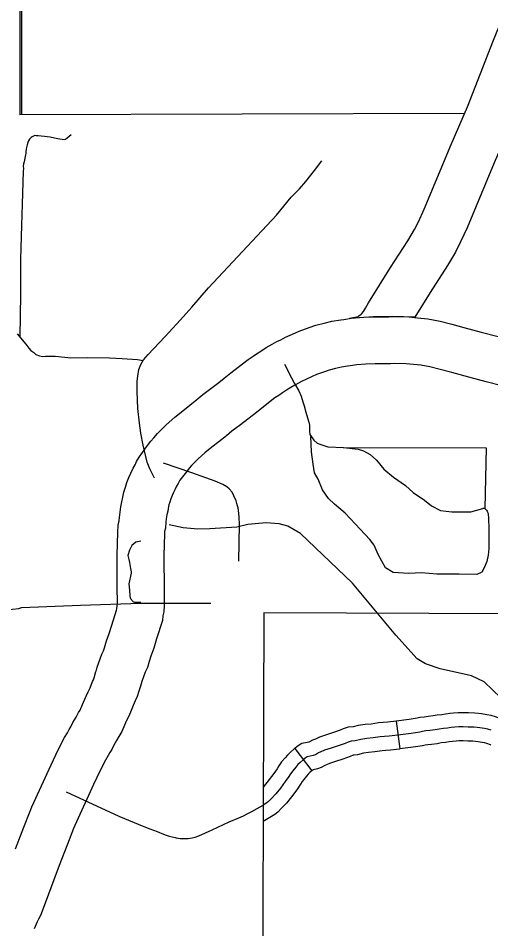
# Model space of a CAD drawing. Extents: x 1377389 to 1380723, y 1168351 to 1170484.
# Drawn here: x 1378790.3 to 1378840.8, y 1169089.4 to 1169186.6 of the extents above; entities that cross this region are included whole.
import ezdxf

# ---------------------------------------------------------------- set-up
doc = ezdxf.new("R2010")
doc.units = 0
doc.layers.add('B_Fill', color=7, linetype='Continuous')

msp = doc.modelspace()

# ---------------------------------------------------------------- linework, layer by layer
at = {"layer": 'B_Fill'}
for p, q in [((1378830.717, 1169111.539), (1378831.103, 1169108.564)), ((1378819.88, 1169108.628), (1378821.703, 1169106.246))]:
    msp.add_line(p, q, dxfattribs=at)
for points in [[(1378790.523, 1169202.663), (1378790.499, 1169176.354), (1378838.006, 1169176.473)], [(1378790.72, 1169202.663), (1378790.72, 1169202.662), (1378790.672, 1169176.354)], [(1378790.72, 1169202.663), (1378790.72, 1169202.662), (1378790.672, 1169176.354)], [(1378825.715, 1169154.556), (1378826.113, 1169154.651), (1378826.644, 1169154.777), (1378826.722, 1169154.831), (1378826.973, 1169155.014), (1378827.035, 1169155.086), (1378827.224, 1169155.308), (1378827.43, 1169155.656), (1378827.758, 1169156.211), (1378830.117, 1169160), (1378831.939, 1169162.862), (1378832.671, 1169164.06), (1378833.077, 1169164.889), (1378833.694, 1169166.237), (1378836.572, 1169173.135), (1378838.329, 1169177.178), (1378841.109, 1169184.291), (1378844.186, 1169191.793)], [(1378848.802, 1169189.872), (1378845.75, 1169182.432), (1378842.952, 1169175.271), (1378841.172, 1169171.176), (1378838.276, 1169164.233), (1378837.596, 1169162.749), (1378837.059, 1169161.652), (1378836.181, 1169160.215), (1378834.349, 1169157.336), (1378832.708, 1169154.7)], [(1378795.97, 1169174.178), (1378795.553, 1169173.821), (1378795.372, 1169173.682), (1378795.238, 1169173.648), (1378795.003, 1169173.659), (1378794.734, 1169173.704), (1378794.197, 1169173.816), (1378793.738, 1169173.917), (1378793.413, 1169173.962), (1378793.145, 1169173.995), (1378792.775, 1169174.018), (1378792.462, 1169174.062), (1378792.249, 1169174.074), (1378792.104, 1169174.085), (1378791.958, 1169174.029), (1378791.824, 1169173.973), (1378791.701, 1169173.883), (1378791.589, 1169173.794), (1378791.511, 1169173.715), (1378791.432, 1169173.547), (1378791.354, 1169173.368), (1378791.287, 1169173.11), (1378791.186, 1169172.673), (1378791.141, 1169172.36), (1378791.141, 1169172.192), (1378791.108, 1169172.046), (1378791.041, 1169171.688), (1378790.94, 1169171.296), (1378790.895, 1169171.083), (1378790.862, 1169170.803), (1378790.873, 1169170.567), (1378790.862, 1169170.287), (1378790.738, 1169166.77), (1378790.666, 1169164.474), (1378790.576, 1169160.889), (1378790.554, 1169157.103), (1378790.488, 1169152.577)], [(1378804.871, 1169137.494), (1378804.366, 1169138.506), (1378804.103, 1169139.196), (1378803.677, 1169141.036), (1378803.414, 1169142.285), (1378803.283, 1169143.37), (1378803.118, 1169144.947), (1378803.02, 1169146.754), (1378803.02, 1169147.872), (1378803.086, 1169148.398), (1378803.217, 1169149.12), (1378803.414, 1169149.646), (1378803.709, 1169150.139), (1378804.202, 1169150.698), (1378805.975, 1169152.604), (1378807.649, 1169154.411), (1378808.864, 1169155.759), (1378810.637, 1169157.829), (1378817.926, 1169165.585), (1378819.502, 1169167.523), (1378820.389, 1169168.411), (1378821.045, 1169169.199), (1378821.965, 1169170.35), (1378822.753, 1169171.401)], [(1378801.589, 1169136.011), (1378801.777, 1169136.55), (1378801.935, 1169137.026), (1378802.151, 1169137.555), (1378802.357, 1169138.034), (1378802.617, 1169138.579), (1378802.804, 1169138.932), (1378802.975, 1169139.275), (1378803.245, 1169139.754), (1378803.587, 1169140.241), (1378803.859, 1169140.591), (1378804.14, 1169140.991), (1378804.49, 1169141.435), (1378804.794, 1169141.809), (1378805.213, 1169142.279), (1378805.557, 1169142.623), (1378806.124, 1169143.19), (1378807.05, 1169144.007), (1378807.907, 1169144.698), (1378808.657, 1169145.29), (1378809.414, 1169145.896), (1378810.062, 1169146.44), (1378811.058, 1169147.172), (1378811.744, 1169147.711), (1378812.324, 1169148.175), (1378813.026, 1169148.737), (1378813.827, 1169149.358), (1378814.889, 1169150.183), (1378815.412, 1169150.51), (1378815.797, 1169150.78), (1378816.258, 1169151.073), (1378816.824, 1169151.447), (1378817.456, 1169151.808), (1378817.959, 1169152.078), (1378818.366, 1169152.286), (1378818.894, 1169152.545), (1378819.636, 1169152.895), (1378820.325, 1169153.207), (1378821.398, 1169153.58), (1378822.132, 1169153.832), (1378823.022, 1169154.055), (1378823.822, 1169154.255), (1378824.776, 1169154.418), (1378825.106, 1169154.459), (1378825.917, 1169154.588)], [(1378842.989, 1169154.275), (1378843.038, 1169149.857), (1378843.042, 1169123.019), (1378816.549, 1169123.123), (1378816.397, 1169069.984), (1378843.013, 1169069.783), (1378843.118, 1169043.398)], [(1378832.708, 1169154.7), (1378830.271, 1169154.756), (1378828.299, 1169154.732), (1378825.715, 1169154.556)], [(1378825.917, 1169154.588), (1378827.216, 1169154.681), (1378828.399, 1169154.717), (1378829.92, 1169154.718), (1378830.438, 1169154.752), (1378832.047, 1169154.715), (1378833.002, 1169154.631), (1378834.073, 1169154.527), (1378835.424, 1169154.257), (1378836.657, 1169153.94), (1378837.928, 1169153.605), (1378839.795, 1169153.104), (1378841.598, 1169152.612)], [(1378790.221, 1169152.901), (1378791.124, 1169151.806), (1378791.452, 1169151.368), (1378791.671, 1169151.121), (1378791.972, 1169150.93), (1378792.191, 1169150.711), (1378792.601, 1169150.546), (1378792.929, 1169150.492), (1378793.23, 1169150.519), (1378794.27, 1169150.519), (1378795.309, 1169150.409), (1378795.938, 1169150.355), (1378797.689, 1169150.382), (1378800.069, 1169150.355), (1378801.437, 1169150.273), (1378803.078, 1169150.163), (1378803.669, 1169150.072)], [(1378826.488, 1169149.616), (1378825.806, 1169149.508), (1378825.508, 1169149.471), (1378824.851, 1169149.359), (1378824.236, 1169149.205), (1378823.555, 1169149.034), (1378823.032, 1169148.854), (1378822.18, 1169148.558), (1378821.735, 1169148.357), (1378821.063, 1169148.04), (1378820.603, 1169147.814), (1378820.278, 1169147.648), (1378819.878, 1169147.433), (1378819.444, 1169147.186), (1378818.979, 1169146.878), (1378818.576, 1169146.621), (1378818.175, 1169146.34), (1378817.755, 1169146.078), (1378816.892, 1169145.408), (1378816.121, 1169144.81), (1378815.449, 1169144.272), (1378814.85, 1169143.792), (1378814.083, 1169143.19), (1378813.154, 1169142.507), (1378812.584, 1169142.029), (1378811.769, 1169141.377), (1378811.026, 1169140.789), (1378810.273, 1169140.183), (1378809.549, 1169139.544), (1378809.094, 1169139.089), (1378808.849, 1169138.843), (1378808.601, 1169138.566), (1378808.394, 1169138.311), (1378808.154, 1169138.008), (1378807.885, 1169137.622), (1378807.607, 1169137.264), (1378807.478, 1169137.082), (1378807.394, 1169136.932), (1378807.251, 1169136.646), (1378807.084, 1169136.331), (1378806.912, 1169135.971), (1378806.764, 1169135.625), (1378806.627, 1169135.288), (1378806.51, 1169134.939), (1378806.404, 1169134.634), (1378806.369, 1169134.457), (1378806.292, 1169133.976)], [(1378818.764, 1169149.673), (1378819.527, 1169148.21), (1378819.849, 1169147.591), (1378820.294, 1169146.823), (1378820.542, 1169146.253), (1378820.74, 1169145.633), (1378820.888, 1169145.237), (1378821.062, 1169144.543), (1378821.235, 1169143.948), (1378821.376, 1169143.463), (1378821.444, 1169143.149), (1378821.458, 1169142.511), (1378821.489, 1169142.161), (1378821.903, 1169141.545), (1378822.25, 1169141.247), (1378822.646, 1169141.074), (1378823.389, 1169140.826), (1378825.072, 1169140.777), (1378826.657, 1169140.578), (1378827.201, 1169140.405), (1378827.919, 1169140.033), (1378828.588, 1169139.414), (1378829.38, 1169138.447), (1378830.408, 1169137.605), (1378831.695, 1169136.713), (1378832.537, 1169135.969), (1378833.725, 1169135.127), (1378834.468, 1169134.532), (1378835.458, 1169134.037), (1378836.646, 1169133.888), (1378838.677, 1169133.888), (1378839.965, 1169134.26), (1378840.017, 1169134.281), (1378840.069, 1169134.292), (1378840.112, 1169134.285), (1378840.192, 1169134.238), (1378840.251, 1169134.194), (1378840.35, 1169134.08), (1378840.429, 1169133.979), (1378840.48, 1169133.871), (1378840.529, 1169133.722), (1378840.564, 1169133.167), (1378840.593, 1169132.154), (1378840.593, 1169131.225), (1378840.621, 1169129.986), (1378840.536, 1169129.283), (1378840.396, 1169128.607), (1378840.114, 1169127.932), (1378839.861, 1169127.453), (1378839.327, 1169127.2), (1378837.443, 1169127.256), (1378835.053, 1169127.256), (1378833.422, 1169127.397), (1378832.044, 1169127.312), (1378830.384, 1169127.425), (1378829.569, 1169127.904), (1378828.782, 1169129.339), (1378828.36, 1169130.352), (1378827.91, 1169130.943), (1378826.869, 1169132.041), (1378825.266, 1169133.758), (1378824.113, 1169134.715), (1378823.467, 1169135.306), (1378822.848, 1169136.235), (1378822.37, 1169137.389), (1378821.976, 1169138.064), (1378821.836, 1169138.993), (1378821.667, 1169140.316), (1378821.582, 1169141.948)], [(1378841.988, 1169147.36), (1378840.332, 1169147.775), (1378838.489, 1169148.278), (1378836.644, 1169148.773), (1378835.397, 1169149.101), (1378834.31, 1169149.381), (1378833.341, 1169149.575), (1378832.542, 1169149.652), (1378831.77, 1169149.72), (1378830.547, 1169149.748), (1378830.087, 1169149.718), (1378828.476, 1169149.717), (1378827.471, 1169149.687), (1378826.488, 1169149.616)], [(1378825.041, 1169140.781), (1378840.323, 1169140.717), (1378840.164, 1169134.258)], [(1378813.91, 1169128.62), (1378813.962, 1169132.53), (1378813.916, 1169133.314), (1378813.848, 1169134.086), (1378813.806, 1169134.312), (1378813.748, 1169134.554), (1378813.691, 1169134.792), (1378813.596, 1169135.059), (1378813.598, 1169135.085), (1378813.367, 1169135.617), (1378813.174, 1169135.982), (1378812.871, 1169136.34), (1378812.616, 1169136.553), (1378812.191, 1169136.806), (1378811.358, 1169137.171), (1378808.866, 1169138.068), (1378805.858, 1169139.105)], [(1378790.024, 1169097.884), (1378790.92, 1169100.221), (1378791.599, 1169101.937), (1378791.782, 1169102.377), (1378793.837, 1169106.876), (1378794.591, 1169108.467), (1378795.262, 1169109.777), (1378795.574, 1169110.301), (1378795.748, 1169110.628), (1378795.928, 1169110.938), (1378796.163, 1169111.388), (1378796.495, 1169111.966), (1378796.776, 1169112.445), (1378796.936, 1169112.712), (1378797.013, 1169112.889), (1378797.297, 1169113.572), (1378797.597, 1169114.197), (1378797.809, 1169114.663), (1378797.995, 1169115.107), (1378798.264, 1169115.772), (1378798.36, 1169115.963), (1378798.418, 1169116.17), (1378798.628, 1169116.837), (1378798.676, 1169116.977), (1378798.762, 1169117.293), (1378799.261, 1169118.678), (1378799.438, 1169119.06), (1378799.535, 1169119.384), (1378799.763, 1169120.104), (1378800.053, 1169120.899), (1378800.309, 1169121.788), (1378800.822, 1169123.384), (1378800.843, 1169123.548), (1378800.9, 1169123.853), (1378800.914, 1169124.061), (1378800.911, 1169124.552), (1378800.898, 1169125.471), (1378800.897, 1169129.307), (1378800.957, 1169131.695), (1378800.987, 1169132.467), (1378801.096, 1169132.927), (1378801.125, 1169133.308), (1378801.198, 1169133.862), (1378801.288, 1169134.426), (1378801.589, 1169136.011)], [(1378806.292, 1169133.976), (1378806.213, 1169133.563), (1378806.146, 1169133.144), (1378806.101, 1169132.793), (1378806.051, 1169132.152), (1378805.964, 1169131.786), (1378805.955, 1169131.536), (1378805.897, 1169129.245), (1378805.898, 1169125.506), (1378805.911, 1169124.604), (1378805.916, 1169123.9), (1378805.867, 1169123.219), (1378805.785, 1169122.774), (1378805.722, 1169122.291), (1378805.093, 1169120.332), (1378804.81, 1169119.348), (1378804.497, 1169118.491), (1378804.313, 1169117.911), (1378804.125, 1169117.282), (1378803.89, 1169116.775), (1378803.533, 1169115.786), (1378803.46, 1169115.517), (1378803.381, 1169115.283), (1378803.211, 1169114.744), (1378803.046, 1169114.156), (1378802.825, 1169113.713), (1378802.618, 1169113.203), (1378802.392, 1169112.663), (1378802.128, 1169112.081), (1378801.862, 1169111.527), (1378801.615, 1169110.934), (1378801.393, 1169110.423), (1378801.078, 1169109.896), (1378800.819, 1169109.455), (1378800.549, 1169108.985), (1378800.307, 1169108.522), (1378800.116, 1169108.194), (1378799.933, 1169107.85), (1378799.641, 1169107.358), (1378799.076, 1169106.255), (1378798.371, 1169104.767), (1378796.366, 1169100.377), (1378796.232, 1169100.055), (1378795.579, 1169098.406), (1378794.698, 1169096.108), (1378792.971, 1169091.526), (1378792.689, 1169090.78), (1378792.472, 1169090.378), (1378792.356, 1169090.087), (1378792.037, 1169089.342)], [(1378842.772, 1169113.164), (1378840.098, 1169115.744), (1378838.762, 1169116.383), (1378835.408, 1169117.12), (1378833.834, 1169117.672), (1378832.961, 1169118.185), (1378830.667, 1169120.737), (1378826.025, 1169126.277), (1378820.473, 1169131.59), (1378819.133, 1169132.349), (1378818.187, 1169132.6), (1378816.807, 1169132.718), (1378814.858, 1169132.538), (1378813.67, 1169132.261), (1378810.784, 1169132.072), (1378809.508, 1169132.053), (1378807.947, 1169132.205), (1378806.461, 1169132.519)], [(1378803.434, 1169130.754), (1378802.873, 1169130.642), (1378802.473, 1169130.292), (1378802.224, 1169129.792), (1378802.024, 1169129.242), (1378802.124, 1169128.793), (1378802.224, 1169128.493), (1378802.274, 1169128.043), (1378802.324, 1169127.843), (1378802.374, 1169127.493), (1378802.374, 1169127.343), (1378802.124, 1169126.194), (1378802.224, 1169125.544), (1378802.233, 1169124.942), (1378802.248, 1169124.857), (1378802.271, 1169124.782), (1378802.299, 1169124.701), (1378802.324, 1169124.645), (1378802.373, 1169124.579), (1378802.397, 1169124.549), (1378802.523, 1169124.395), (1378802.574, 1169124.332), (1378802.623, 1169124.295), (1378802.685, 1169124.27), (1378802.733, 1169124.255), (1378802.823, 1169124.245), (1378803.073, 1169124.245), (1378803.413, 1169124.245)], [(1378780.639, 1169123.491), (1378782.46, 1169123.447), (1378789.691, 1169123.495), (1378790.39, 1169123.583), (1378790.675, 1169123.678), (1378796.987, 1169123.916), (1378803.414, 1169124.153)], [(1378803.414, 1169124.136), (1378810.889, 1169124.136)], [(1378841.872, 1169111.793), (1378841.784, 1169111.826), (1378841.334, 1169111.981), (1378840.859, 1169112.134), (1378840.384, 1169112.219), (1378839.835, 1169112.307), (1378839.502, 1169112.337), (1378839.13, 1169112.379), (1378838.451, 1169112.408), (1378837.885, 1169112.422), (1378837.315, 1169112.422), (1378836.822, 1169112.376), (1378836.444, 1169112.337), (1378835.986, 1169112.294), (1378835.572, 1169112.227), (1378835.071, 1169112.173), (1378834.651, 1169112.094), (1378834.124, 1169112.034), (1378833.686, 1169111.979), (1378833.24, 1169111.915), (1378832.961, 1169111.849), (1378832.089, 1169111.717), (1378830.717, 1169111.539)], [(1378830.716, 1169111.539), (1378830.712, 1169111.539), (1378829.811, 1169111.439), (1378829.33, 1169111.4), (1378828.809, 1169111.342), (1378828.051, 1169111.226), (1378827.396, 1169111.162), (1378826.64, 1169111.056), (1378826.094, 1169110.922), (1378825.576, 1169110.878), (1378825.043, 1169110.7), (1378824.723, 1169110.566), (1378824.013, 1169110.321), (1378823.278, 1169110.067), (1378822.511, 1169109.826), (1378822.069, 1169109.628), (1378821.763, 1169109.499), (1378821.43, 1169109.313), (1378821.386, 1169109.296), (1378821.181, 1169109.247), (1378820.629, 1169109.132), (1378820.133, 1169108.822), (1378819.88, 1169108.628)], [(1378840.86, 1169110.557), (1378840.496, 1169110.675), (1378840.131, 1169110.74), (1378839.65, 1169110.818), (1378839.351, 1169110.844), (1378839.012, 1169110.883), (1378838.401, 1169110.909), (1378837.867, 1169110.922), (1378837.386, 1169110.922), (1378836.969, 1169110.883), (1378836.592, 1169110.844), (1378836.175, 1169110.805), (1378835.772, 1169110.74), (1378835.29, 1169110.688), (1378834.874, 1169110.61), (1378834.301, 1169110.544), (1378833.885, 1169110.492), (1378833.521, 1169110.44), (1378833.247, 1169110.375), (1378832.297, 1169110.232), (1378830.892, 1169110.049), (1378829.955, 1169109.945), (1378829.474, 1169109.906), (1378829.005, 1169109.854), (1378828.237, 1169109.737), (1378827.574, 1169109.672), (1378826.923, 1169109.581), (1378826.337, 1169109.437), (1378825.882, 1169109.398), (1378825.57, 1169109.294), (1378825.257, 1169109.164), (1378824.502, 1169108.903), (1378823.748, 1169108.643), (1378823.045, 1169108.421), (1378822.668, 1169108.252), (1378822.42, 1169108.148), (1378822.069, 1169107.953), (1378821.835, 1169107.861), (1378821.509, 1169107.783), (1378821.197, 1169107.718), (1378820.989, 1169107.588), (1378820.768, 1169107.419), (1378820.442, 1169107.132), (1378820.208, 1169106.898), (1378819.974, 1169106.624), (1378819.649, 1169106.246), (1378819.414, 1169105.921), (1378819.232, 1169105.634), (1378818.855, 1169105.074), (1378818.334, 1169104.384), (1378817.84, 1169103.772), (1378817.371, 1169103.264), (1378817.059, 1169102.938), (1378816.877, 1169102.795), (1378816.487, 1169102.564)], [(1378840.818, 1169108.984), (1378840.769, 1169109.003), (1378840.386, 1169109.134), (1378840.132, 1169109.216), (1378839.879, 1169109.261), (1378839.464, 1169109.328), (1378839.2, 1169109.352), (1378838.894, 1169109.387), (1378838.35, 1169109.41), (1378837.849, 1169109.422), (1378837.456, 1169109.422), (1378837.116, 1169109.39), (1378836.739, 1169109.351), (1378836.365, 1169109.316), (1378835.972, 1169109.253), (1378835.51, 1169109.203), (1378835.097, 1169109.125), (1378834.479, 1169109.055), (1378834.084, 1169109.006), (1378833.801, 1169108.965), (1378833.534, 1169108.901), (1378832.506, 1169108.746), (1378831.103, 1169108.564)], [(1378819.881, 1169108.628), (1378819.815, 1169108.579), (1378819.415, 1169108.226), (1378819.106, 1169107.917), (1378818.836, 1169107.601), (1378818.469, 1169107.176), (1378818.172, 1169106.762), (1378817.977, 1169106.456), (1378817.633, 1169105.945), (1378817.152, 1169105.307), (1378816.496, 1169104.495)], [(1378831.104, 1169108.564), (1378831.072, 1169108.56), (1378830.099, 1169108.452), (1378829.617, 1169108.413), (1378829.201, 1169108.367), (1378828.424, 1169108.248), (1378827.751, 1169108.182), (1378827.206, 1169108.106), (1378826.581, 1169107.953), (1378826.188, 1169107.919), (1378826.096, 1169107.889), (1378825.791, 1169107.761), (1378824.992, 1169107.485), (1378824.218, 1169107.218), (1378823.579, 1169107.017), (1378823.266, 1169106.877), (1378823.078, 1169106.797), (1378822.708, 1169106.592), (1378822.284, 1169106.427), (1378821.838, 1169106.319), (1378821.785, 1169106.309), (1378821.704, 1169106.246)], [(1378821.72, 1169106.259), (1378821.47, 1169106.038), (1378821.31, 1169105.878), (1378821.112, 1169105.647), (1378820.828, 1169105.317), (1378820.657, 1169105.08), (1378820.487, 1169104.813), (1378820.076, 1169104.203), (1378819.517, 1169103.461), (1378818.976, 1169102.791), (1378818.464, 1169102.236), (1378818.069, 1169101.824), (1378817.726, 1169101.555), (1378816.485, 1169100.819)], [(1378795.427, 1169103.994), (1378801.082, 1169101.375), (1378803.731, 1169100.275), (1378804.393, 1169100.031), (1378805.162, 1169099.747), (1378805.831, 1169099.479), (1378806.132, 1169099.345), (1378806.433, 1169099.245), (1378806.767, 1169099.178), (1378807.085, 1169099.094), (1378807.202, 1169099.078), (1378807.636, 1169099), (1378808.188, 1169098.984), (1378808.473, 1169099.011), (1378808.924, 1169099.061), (1378809.225, 1169099.144), (1378809.61, 1169099.278), (1378811.031, 1169099.931), (1378812.854, 1169100.768), (1378813.908, 1169101.22), (1378814.376, 1169101.421), (1378814.861, 1169101.655), (1378815.295, 1169101.889), (1378815.847, 1169102.19), (1378816.487, 1169102.564)]]:
    msp.add_lwpolyline(points, dxfattribs=at)

doc.saveas('drawing.dxf')
